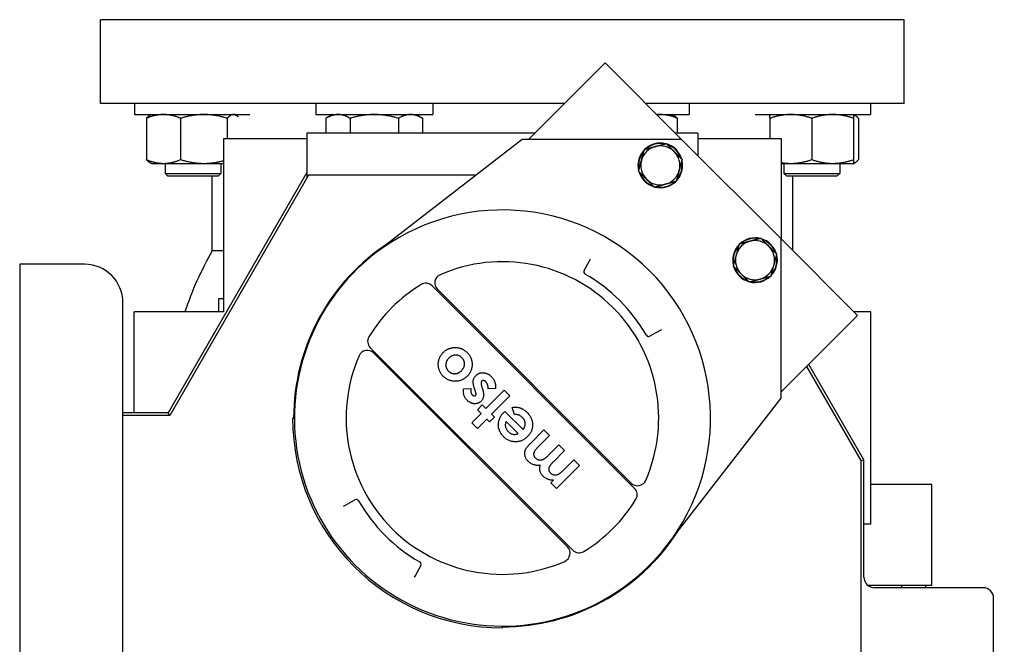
# Model space of a CAD drawing. Header units: inches. Extents: x 24 to 1128, y -69 to 748.
# Tile 297 of 656: x 350 to 361, y 602 to 609. Entities that reach past the tile are written whole.
import ezdxf

# ---------------------------------------------------------------- set-up
doc = ezdxf.new("R2010")
doc.units = ezdxf.units.IN
doc.header["$LTSCALE"] = 32
doc.header["$MEASUREMENT"] = 0
doc.layers.add('Dimension (ANSI)', color=7, linetype='Continuous', lineweight=25)
doc.layers.add('Visible (ANSI)', color=7, linetype='Continuous', lineweight=30)
doc.styles.add('Note Text (ANSI)', font='tahoma.ttf')
doc.dimstyles.new('SB Fraction-16 (ANSI)', dxfattribs={"dimscale": 32, "dimtxt": 0.125, "dimasz": 0.098425, "dimexe": 0.125, "dimexo": 0.0625, "dimgap": 0.031496, "dimtad": 0, "dimtih": 1, "dimtoh": 1, "dimdec": 4, "dimrnd": 1e-08, "dimzin": 0, "dimdsep": 46, "dimlunit": 5, "dimtxsty": 'Note Text (ANSI)', "dimcen": 0.09, "dimdle": 0.393701, "dimclrd": 256, "dimclre": 256, "dimclrt": 256, "dimadec": 0, "dimazin": 3, "dimtfac": 0.96, "dimtofl": 0, "dimtmove": 0, "dimatfit": 3, "dimfxl": 1, "dimfrac": 2, "dimtolj": 1, "dimtzin": 12, "dimlwd": -1, "dimlwe": -1, "dimarcsym": 0})

# ---------------------------------------------------------------- blocks, each defined once
blk = doc.blocks.new('*D18')
at = {"layer": 'Defpoints', "color": 0, "transparency": 16777216}
for p in [(468.781, 692.669), (316.974, 544.669), (468.781, 544.669)]:
    blk.add_point(p, dxfattribs=at)
at = {"layer": 'Dimension (ANSI)', "transparency": 16777216}
for p, q in [((466.781, 692.669), (312.974, 692.669)), ((316.974, 689.519), (316.974, 626.768)), ((316.974, 547.818), (316.974, 620.569)), ((466.781, 544.669), (312.974, 544.669))]:
    blk.add_line(p, q, dxfattribs=at)
for points in [[(316.449, 689.519), (317.499, 689.519), (316.974, 692.669)], [(316.449, 547.818), (317.499, 547.818), (316.974, 544.669)]]:
    blk.add_solid(points, dxfattribs=at)
at = {"layer": 'Dimension (ANSI)', "transparency": 16777216, "insert": (312.872, 625.76), "char_height": 4, "attachment_point": 1, "style": 'Note Text (ANSI)'}
blk.add_mtext('\\A1;148', dxfattribs=at)

msp = doc.modelspace()

# ---------------------------------------------------------------- linework, layer by layer
at = {"layer": 'Visible (ANSI)'}
for p, q in [((359.65563, 608.85853), (350.65563, 608.85853)), ((350.65563, 607.91853), (350.65563, 608.85853)), ((359.65563, 607.91853), (359.65563, 608.85853)), ((355.44731, 607.51864), (356.30468, 608.37601)), ((356.30468, 608.37601), (357.16205, 607.51864)), ((355.84721, 607.91853), (350.65563, 607.91853)), ((351.03527, 607.91853), (351.03527, 607.79653)), ((353.06438, 607.91853), (353.06438, 607.79653)), ((354.37688, 607.91853), (354.37688, 607.79653)), ((359.65563, 607.91853), (356.76216, 607.91853)), ((357.2466, 607.91853), (357.2466, 607.79653)), ((359.27588, 607.91853), (359.27588, 607.79653)), ((351.03527, 607.79653), (352.32666, 607.79653)), ((351.16869, 607.75466), (351.16869, 607.2914)), ((351.22277, 607.79653), (351.20623, 607.78698)), ((351.55143, 607.75466), (351.55143, 607.2914)), ((352.07425, 607.75466), (352.07425, 607.52353)), ((352.16027, 607.79653), (352.1768, 607.78698)), ((353.06438, 607.79653), (354.37688, 607.79653)), ((353.25188, 607.79653), (353.17937, 607.75466)), ((353.17937, 607.75466), (353.17937, 607.58753)), ((353.45, 607.75466), (353.45, 607.58753)), ((353.99127, 607.75466), (353.99127, 607.58753)), ((354.18938, 607.79653), (354.2619, 607.75466)), ((354.2619, 607.75466), (354.2619, 607.58753)), ((356.88416, 607.79653), (357.2466, 607.79653)), ((357.0591, 607.79653), (357.07564, 607.78698)), ((357.11318, 607.75466), (357.11318, 607.58753)), ((357.98448, 607.79653), (359.27588, 607.79653)), ((358.15088, 607.75466), (358.15088, 607.52353)), ((358.61963, 607.75466), (358.61963, 607.2914)), ((359.08838, 607.75466), (359.08838, 607.2914)), ((359.0885, 607.79653), (359.10503, 607.78698)), ((359.14257, 607.75466), (359.14257, 607.2914)), ((352.96663, 607.52353), (352.03063, 607.52353)), ((352.03063, 607.52353), (352.03063, 605.58603)), ((352.96663, 607.58753), (352.96663, 607.08744)), ((355.51621, 607.58753), (352.96663, 607.58753)), ((357.34463, 607.58753), (357.09316, 607.58753)), ((357.34463, 607.58753), (357.34463, 607.33605)), ((358.28063, 607.52353), (357.34463, 607.52353)), ((358.28063, 606.40005), (358.28063, 607.52353)), ((355.3766, 607.51864), (353.72762, 606.23964)), ((357.16205, 607.51864), (355.3766, 607.51864)), ((358.27574, 606.40495), (357.16205, 607.51864)), ((351.22277, 607.24953), (351.20623, 607.25908)), ((351.22277, 607.24953), (351.36006, 607.24953)), ((351.36006, 607.24953), (351.81284, 607.24953)), ((351.37858, 607.24953), (351.37858, 607.13733)), ((351.81284, 607.24953), (352.03063, 607.24953)), ((352.00358, 607.24953), (352.00358, 607.13733)), ((358.28063, 607.24953), (358.38526, 607.24953)), ((358.30768, 607.24953), (358.30768, 607.13733)), ((358.38526, 607.24953), (358.85401, 607.24953)), ((358.85401, 607.24953), (359.08838, 607.24953)), ((358.93268, 607.24953), (358.93268, 607.13733)), ((359.08838, 607.24953), (359.0885, 607.24953)), ((359.0885, 607.24953), (359.10503, 607.25908)), ((351.37858, 607.13733), (352.00358, 607.13733)), ((351.40988, 607.10603), (351.37858, 607.13733)), ((351.97228, 607.10603), (351.40988, 607.10603)), ((352.96663, 607.14853), (351.41241, 604.45653)), ((352.98427, 607.11798), (351.43004, 604.42598)), ((351.90563, 606.26936), (351.90563, 607.10603)), ((351.97228, 607.10603), (352.00358, 607.13733)), ((354.86005, 607.11798), (352.98427, 607.11798)), ((358.30768, 607.13733), (358.93268, 607.13733)), ((358.33898, 607.10603), (358.30768, 607.13733)), ((358.90138, 607.10603), (358.33898, 607.10603)), ((358.40563, 606.27505), (358.40563, 607.10603)), ((358.90138, 607.10603), (358.93268, 607.13733)), ((358.27574, 604.6195), (358.27574, 606.40495)), ((358.27574, 606.40495), (359.13311, 605.54758)), ((352.03063, 606.26936), (351.90563, 606.26936)), ((349.74963, 606.12003), (349.74963, 597.37703)), ((350.47663, 606.12003), (349.74963, 606.12003)), ((356.07122, 606.05029), (356.13062, 606.15745)), ((356.13062, 606.15745), (356.14279, 606.17941)), ((356.63578, 603.61135), (354.36845, 605.87868)), ((356.59819, 603.67015), (354.42726, 605.84109)), ((350.90563, 604.42598), (350.90563, 605.69103)), ((351.97563, 605.73353), (351.97563, 605.58603)), ((352.03063, 605.73353), (351.97563, 605.73353)), ((351.03063, 604.45653), (351.03063, 605.58603)), ((352.03063, 605.58603), (351.03063, 605.58603)), ((359.13311, 605.54758), (358.27574, 604.69021)), ((359.28063, 605.58603), (359.09466, 605.58603)), ((359.28063, 603.21103), (359.28063, 605.58603)), ((356.91456, 605.37352), (356.80739, 605.31412)), ((356.93651, 605.38569), (356.91456, 605.37352)), ((353.67548, 605.18571), (355.94282, 602.91838)), ((355.88401, 602.95597), (353.71308, 605.12691)), ((359.20263, 603.93038), (358.58525, 604.99972)), ((359.17209, 603.92219), (358.56289, 604.97736)), ((354.72025, 604.72642), (354.80078, 604.72933)), ((354.85347, 604.69618), (354.84214, 604.73074)), ((354.9221, 604.75588), (354.93251, 604.72423)), ((354.97047, 604.50524), (355.17445, 604.70921)), ((355.07664, 604.72925), (354.99548, 604.72501)), ((355.17445, 604.70921), (355.23791, 604.64575)), ((355.23791, 604.64575), (355.03393, 604.44178)), ((356.99674, 602.97051), (358.27574, 604.6195)), ((351.41241, 604.45653), (350.90563, 604.45653)), ((351.43004, 604.42598), (351.41241, 604.45653)), ((354.81183, 604.34659), (354.91608, 604.45085)), ((354.87529, 604.49164), (354.92968, 604.54603)), ((354.91608, 604.45085), (354.87529, 604.49164)), ((354.92968, 604.54603), (354.97047, 604.50524)), ((355.03393, 604.44178), (355.06566, 604.41005)), ((355.17154, 604.46154), (355.18373, 604.4733)), ((355.18373, 604.4733), (355.38749, 604.26954)), ((355.29138, 604.43888), (355.26354, 604.51728)), ((350.90563, 604.42598), (350.9044, 604.42598)), ((351.43004, 604.42598), (350.90563, 604.42598)), ((350.90563, 597.80603), (350.90563, 604.3775)), ((352.80563, 604.39853), (352.82563, 604.39853)), ((354.87529, 604.28313), (354.81183, 604.34659)), ((354.97954, 604.38739), (354.87529, 604.28313)), ((355.01127, 604.35566), (354.97954, 604.38739)), ((355.06566, 604.41005), (355.01127, 604.35566)), ((355.33309, 604.22421), (355.19711, 604.36019)), ((355.46837, 604.11471), (355.61866, 604.265)), ((355.61866, 604.265), (355.68211, 604.20155)), ((355.68211, 604.20155), (355.55236, 604.0718)), ((355.67099, 603.98192), (355.78637, 604.09729)), ((355.84983, 604.03383), (355.72595, 603.90996)), ((355.78637, 604.09729), (355.84983, 604.03383)), ((355.84033, 603.81584), (355.95408, 603.92958)), ((355.95408, 603.92958), (356.01754, 603.86612)), ((359.17209, 603.92219), (359.20263, 603.93038)), ((359.17209, 600.50718), (359.17209, 603.92219)), ((359.20263, 602.61853), (359.20263, 603.93038)), ((356.01754, 603.86612), (355.75917, 603.60776)), ((355.69571, 603.67121), (355.72659, 603.70209)), ((355.75917, 603.60776), (355.69571, 603.67121)), ((359.96563, 603.65453), (359.28063, 603.65453)), ((359.96563, 602.52453), (359.96563, 603.65453)), ((353.39671, 603.42354), (353.50387, 603.48294)), ((353.37476, 603.41137), (353.39671, 603.42354)), ((359.28063, 603.21103), (359.20263, 603.21103)), ((354.24005, 602.74677), (354.18065, 602.63961)), ((354.18065, 602.63961), (354.16848, 602.61765)), ((359.96563, 602.52453), (359.24805, 602.52453)), ((360.53563, 602.49853), (359.32265, 602.49853)), ((359.6283, 602.49853), (359.6283, 602.52453)), ((359.89677, 602.49853), (359.89677, 602.52453)), ((360.65563, 601.11853), (360.65563, 602.37853)), ((355.15563, 602.04853), (355.15563, 602.06853))]:
    msp.add_line(p, q, dxfattribs=at)
for centre, radius, start, end in [((356.9234, 607.22696), 0.219, 105, 165), ((356.9234, 607.22696), 0.25, 76.163547, 133.836453), ((356.9234, 607.22696), 0.2445, 78.599196, 131.400804), ((356.9234, 607.22696), 0.219, 45, 105), ((356.9234, 607.22696), 0.25, 16.163547, 73.836453), ((356.9234, 607.22696), 0.2445, 18.599196, 71.400804), ((356.9234, 607.22696), 0.25, 136.163547, 193.836453), ((356.9234, 607.22696), 0.2445, 138.599196, 191.400804), ((356.9234, 607.22696), 0.219, 345, 45), ((356.9234, 607.22696), 0.219, 165, 225), ((356.9234, 607.22696), 0.25, 316.163547, 13.836453), ((356.9234, 607.22696), 0.2445, 318.599196, 11.400804), ((356.9234, 607.22696), 0.25, 196.163547, 253.836453), ((356.9234, 607.22696), 0.2445, 198.599196, 251.400804), ((356.9234, 607.22696), 0.219, 285, 345), ((356.9234, 607.22696), 0.219, 225, 285), ((356.9234, 607.22696), 0.25, 256.163547, 313.836453), ((356.9234, 607.22696), 0.2445, 258.599196, 311.400804), ((355.15563, 604.39853), 2.33, 322.201787, 127.798213), ((355.15563, 604.39853), 2.33837, 122.950185, 180), ((357.98406, 606.1663), 0.25, 136.163547, 193.836453), ((357.98406, 606.1663), 0.2445, 138.599196, 191.400804), ((357.98406, 606.1663), 0.219, 105, 165), ((357.98406, 606.1663), 0.25, 76.163547, 133.836453), ((357.98406, 606.1663), 0.2445, 78.599196, 131.400804), ((357.98406, 606.1663), 0.219, 45, 105), ((357.98406, 606.1663), 0.25, 16.163547, 73.836453), ((357.98406, 606.1663), 0.2445, 18.599196, 71.400804), ((357.98406, 606.1663), 0.219, 345, 45), ((355.15563, 604.39853), 3.75, 150.073565, 161.538542), ((355.15563, 604.39853), 2.33, 127.798213, 322.201787), ((357.98406, 606.1663), 0.219, 165, 225), ((357.98406, 606.1663), 0.25, 316.163547, 13.836453), ((357.98406, 606.1663), 0.2445, 318.599196, 11.400804), ((350.47663, 605.69103), 0.429, 0, 90), ((355.15563, 604.39853), 1.75, 336.510188, 113.489812), ((357.98406, 606.1663), 0.25, 196.163547, 253.836453), ((357.98406, 606.1663), 0.219, 285, 345), ((354.49797, 605.9118), 0.1, 113.489812, 225), ((356.09746, 606.03575), 0.03, 151, 240.08992), ((355.15563, 604.39853), 1.85879, 29.91008, 60.08992), ((357.98406, 606.1663), 0.2445, 198.599196, 251.400804), ((357.98406, 606.1663), 0.219, 225, 285), ((357.98406, 606.1663), 0.25, 256.163547, 313.836453), ((357.98406, 606.1663), 0.2445, 258.599196, 311.400804), ((355.15563, 604.39853), 1.75, 121.327982, 148.672018), ((354.29774, 605.80797), 0.1, 45, 121.327982), ((356.79285, 605.34035), 0.03, 209.91008, 299), ((353.74619, 605.25642), 0.1, 148.672018, 225), ((353.64237, 605.0562), 0.1, 45, 156.510188), ((355.15563, 604.39853), 1.75, 156.510188, 293.489812), ((355.15563, 604.39853), 2.35, 180, 270), ((356.6689, 603.74086), 0.1, 225, 336.510188), ((356.56507, 603.54063), 0.1, 328.672018, 45), ((353.51842, 603.45671), 0.03, 29.91008, 119), ((355.15563, 604.39853), 1.85879, 209.91008, 240.08992), ((355.15563, 604.39853), 1.75, 301.327982, 328.672018), ((355.15563, 604.39853), 2.33837, 270, 327.049815), ((355.8133, 602.88526), 0.1, 293.489812, 45), ((356.01353, 602.98909), 0.1, 225, 301.327982), ((354.21381, 602.76131), 0.03, 331, 60.08992), ((360.53563, 602.37853), 0.12, 0, 90)]:
    msp.add_arc(centre, radius, start, end, dxfattribs=at)
for centre, major_axis, ratio, start_param, end_param in [((350.3965, 604.27328), (0.14651, 0.70121), 0.69536196, 5.00428747, 5.073886), ((359.32266, 602.61853), (0.11882, 0.01699), 0.99981613, 2.99958495, 4.57032784)]:
    msp.add_ellipse(centre, major_axis=major_axis, ratio=ratio, start_param=start_param, end_param=end_param, dxfattribs=at)
for points, weights in [([(351.36006, 607.79653), (351.27125, 607.79653), (351.16869, 607.75466)], [1, 1.0379548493, 1]), ([(351.16869, 607.75466), (351.18849, 607.77674), (351.20623, 607.78698)], [1, 1.01965956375, 1.01895290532]), ([(351.55143, 607.75466), (351.44887, 607.79653), (351.36006, 607.79653)], [1, 1.0379548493, 1]), ([(351.81284, 607.79653), (351.69152, 607.79653), (351.55143, 607.75466)], [1, 1.0379548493, 1]), ([(352.07425, 607.75466), (351.93416, 607.79653), (351.81284, 607.79653)], [1, 1.0379548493, 1]), ([(352.14429, 607.79653), (352.11179, 607.79653), (352.07425, 607.75466)], [1, 1.0379548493, 1]), ([(352.19942, 607.7699), (352.17057, 607.79653), (352.14429, 607.79653)], [1.01204013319, 1.03045139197, 1]), ([(353.31468, 607.79653), (353.25188, 607.79653), (353.17937, 607.75466)], [1, 1.0379548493, 1]), ([(353.45, 607.75466), (353.37748, 607.79653), (353.31468, 607.79653)], [1, 1.0379548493, 1]), ([(353.72063, 607.79653), (353.59503, 607.79653), (353.45, 607.75466)], [1, 1.0379548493, 1]), ([(353.99127, 607.75466), (353.84623, 607.79653), (353.72063, 607.79653)], [1, 1.0379548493, 1]), ([(354.12658, 607.79653), (354.06378, 607.79653), (353.99127, 607.75466)], [1, 1.0379548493, 1]), ([(354.2619, 607.75466), (354.18938, 607.79653), (354.12658, 607.79653)], [1, 1.0379548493, 1]), ([(356.92181, 607.79653), (356.90383, 607.79653), (356.88575, 607.79493)], [1, 1.00745584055, 1.01198243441]), ([(357.11318, 607.75466), (357.01062, 607.79653), (356.92181, 607.79653)], [1, 1.0379548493, 1]), ([(357.07564, 607.78698), (357.09338, 607.77674), (357.11318, 607.75466)], [1.01895290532, 1.01965956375, 1]), ([(358.15088, 607.75466), (358.15088, 607.79653), (358.15088, 607.79653)], [1, 1.0379548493, 1]), ([(358.38526, 607.79653), (358.27648, 607.79653), (358.15088, 607.75466)], [1, 1.0379548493, 1]), ([(358.61963, 607.75466), (358.49403, 607.79653), (358.38526, 607.79653)], [1, 1.0379548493, 1]), ([(358.85401, 607.79653), (358.74523, 607.79653), (358.61963, 607.75466)], [1, 1.0379548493, 1]), ([(359.08838, 607.75466), (358.96278, 607.79653), (358.85401, 607.79653)], [1, 1.0379548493, 1]), ([(359.08838, 607.79653), (359.08838, 607.79653), (359.08838, 607.75466)], [1, 1.0379548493, 1]), ([(359.14257, 607.75466), (359.11365, 607.78693), (359.08838, 607.79423)], [1, 1.02899506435, 1.01368939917]), ([(356.74459, 607.40577), (356.81004, 607.42331), (356.86672, 607.43849)], [2.01649904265, 2.17247578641, 2.17247578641]), ([(356.86672, 607.43849), (356.9234, 607.45368), (356.98885, 607.47122)], [2.17247578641, 2.17247578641, 2.01649904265]), ([(356.98885, 607.47122), (357.03676, 607.42331), (357.07826, 607.38181)], [2.01649904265, 2.17247578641, 2.17247578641]), ([(356.71186, 607.28364), (356.72705, 607.34032), (356.74459, 607.40577)], [2.17247578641, 2.17247578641, 2.01649904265]), ([(357.07826, 607.38181), (357.11975, 607.34032), (357.16766, 607.29241)], [2.17247578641, 2.17247578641, 2.01649904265]), ([(351.16869, 607.2914), (351.27125, 607.24953), (351.36006, 607.24953)], [1, 1.0379548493, 1]), ([(351.20623, 607.25908), (351.18849, 607.26932), (351.16869, 607.2914)], [1.01895290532, 1.01965956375, 1]), ([(351.36006, 607.24953), (351.44887, 607.24953), (351.55143, 607.2914)], [1, 1.0379548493, 1]), ([(351.55143, 607.2914), (351.69152, 607.24953), (351.81284, 607.24953)], [1, 1.0379548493, 1]), ([(351.81284, 607.24953), (351.91607, 607.24953), (352.03063, 607.27921)], [1, 1.03211523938, 1.00988229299]), ([(356.67914, 607.16151), (356.69667, 607.22696), (356.71186, 607.28364)], [2.01649904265, 2.17247578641, 2.17247578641]), ([(357.16766, 607.29241), (357.15013, 607.22696), (357.13494, 607.17028)], [2.01649904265, 2.17247578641, 2.17247578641]), ([(358.28063, 607.25837), (358.33379, 607.24953), (358.38526, 607.24953)], [1.01887861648, 1.01760807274, 1]), ([(358.38526, 607.24953), (358.49403, 607.24953), (358.61963, 607.2914)], [1, 1.0379548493, 1]), ([(358.61963, 607.2914), (358.74523, 607.24953), (358.85401, 607.24953)], [1, 1.0379548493, 1]), ([(358.85401, 607.24953), (358.96278, 607.24953), (359.08838, 607.2914)], [1, 1.0379548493, 1]), ([(359.08838, 607.2914), (359.08838, 607.24953), (359.08838, 607.24953)], [1, 1.0379548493, 1]), ([(359.08838, 607.25183), (359.11365, 607.25913), (359.14257, 607.2914)], [1.01368939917, 1.02899506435, 1]), ([(356.76854, 607.0721), (356.72705, 607.11359), (356.67914, 607.16151)], [2.17247578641, 2.17247578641, 2.01649904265]), ([(357.13494, 607.17028), (357.11975, 607.11359), (357.10221, 607.04814)], [2.17247578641, 2.17247578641, 2.01649904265]), ([(356.85795, 606.98269), (356.81004, 607.03061), (356.76854, 607.0721)], [2.01649904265, 2.17247578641, 2.17247578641]), ([(356.98008, 607.01542), (356.9234, 607.00023), (356.85795, 606.98269)], [2.17247578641, 2.17247578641, 2.01649904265]), ([(357.10221, 607.04814), (357.03676, 607.03061), (356.98008, 607.01542)], [2.01649904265, 2.17247578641, 2.17247578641]), ([(357.80525, 606.34511), (357.78771, 606.27966), (357.77252, 606.22298)], [2.01649904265, 2.17247578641, 2.17247578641]), ([(357.92738, 606.37783), (357.8707, 606.36265), (357.80525, 606.34511)], [2.17247578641, 2.17247578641, 2.01649904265]), ([(358.04951, 606.41056), (357.98406, 606.39302), (357.92738, 606.37783)], [2.01649904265, 2.17247578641, 2.17247578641]), ([(358.13892, 606.32115), (358.09742, 606.36265), (358.04951, 606.41056)], [2.17247578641, 2.17247578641, 2.01649904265]), ([(358.22832, 606.23175), (358.18041, 606.27966), (358.13892, 606.32115)], [2.01649904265, 2.17247578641, 2.17247578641]), ([(357.77252, 606.22298), (357.75733, 606.1663), (357.7398, 606.10085)], [2.17247578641, 2.17247578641, 2.01649904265]), ([(358.1956, 606.10962), (358.21079, 606.1663), (358.22832, 606.23175)], [2.17247578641, 2.17247578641, 2.01649904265]), ([(357.7398, 606.10085), (357.78771, 606.05293), (357.8292, 606.01144)], [2.01649904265, 2.17247578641, 2.17247578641]), ([(358.16287, 605.98748), (358.18041, 606.05293), (358.1956, 606.10962)], [2.01649904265, 2.17247578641, 2.17247578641]), ([(357.8292, 606.01144), (357.8707, 605.96995), (357.91861, 605.92203)], [2.17247578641, 2.17247578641, 2.01649904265]), ([(358.04074, 605.95476), (358.09742, 605.96995), (358.16287, 605.98748)], [2.17247578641, 2.17247578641, 2.01649904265]), ([(357.91861, 605.92203), (357.98406, 605.93957), (358.04074, 605.95476)], [2.01649904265, 2.17247578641, 2.17247578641])]:
    msp.add_rational_spline(points, weights, degree=2, dxfattribs=at)
for points, knots in [([(354.49383, 604.86403), (354.49088, 604.86709), (354.48505, 604.87313), (354.47708, 604.88286), (354.46982, 604.89299), (354.46309, 604.90344), (354.45729, 604.91445), (354.45215, 604.92584), (354.44754, 604.93763), (354.44388, 604.94983), (354.44079, 604.96218), (354.43859, 604.9746), (354.43728, 604.987), (354.43662, 604.99937), (354.43715, 605.01167), (354.43821, 605.02397), (354.44032, 605.03619), (354.44313, 605.04835), (354.44672, 605.06028), (354.45109, 605.07187), (354.45604, 605.08311), (354.46189, 605.09387), (354.46826, 605.10431), (354.47558, 605.1142), (354.48339, 605.12383), (354.48916, 605.1298), (354.49206, 605.13281)], [0, 0, 0, 0, 0.04259851, 0.08436434, 0.12614229, 0.1677058, 0.20906601, 0.25097289, 0.29314846, 0.33604146, 0.37876116, 0.42089273, 0.46262222, 0.50391443, 0.54518759, 0.58613814, 0.62772193, 0.66958453, 0.71143237, 0.75269054, 0.7939705, 0.83459174, 0.87557658, 0.91663951, 0.95807167, 1, 1, 1, 1]), ([(354.49206, 605.13281), (354.49509, 605.13573), (354.50112, 605.14154), (354.51079, 605.14947), (354.52088, 605.15668), (354.53129, 605.16335), (354.54221, 605.16909), (354.55348, 605.17429), (354.56523, 605.1786), (354.57726, 605.18239), (354.58953, 605.18525), (354.60182, 605.18744), (354.61414, 605.18857), (354.62638, 605.18915), (354.63862, 605.18869), (354.65085, 605.18738), (354.66307, 605.18536), (354.67521, 605.18245), (354.6871, 605.17867), (354.69877, 605.17432), (354.71006, 605.16912), (354.72099, 605.16316), (354.73157, 605.15642), (354.74173, 605.14887), (354.75167, 605.14075), (354.75785, 605.13477), (354.76098, 605.13175)], [0, 0, 0, 0, 0.04216776, 0.08383907, 0.12519233, 0.16633537, 0.20760196, 0.24867014, 0.2905824, 0.33292625, 0.37497843, 0.41674092, 0.45785676, 0.49880899, 0.53951596, 0.58042036, 0.62191003, 0.66350205, 0.70539429, 0.74686373, 0.78824539, 0.82973641, 0.87153238, 0.91382467, 0.95649491, 1, 1, 1, 1]), ([(354.70113, 605.07374), (354.69858, 605.07616), (354.69357, 605.08089), (354.68541, 605.087), (354.67699, 605.0922), (354.66819, 605.09644), (354.65904, 605.09962), (354.64954, 605.10181), (354.63972, 605.10313), (354.62963, 605.10327), (354.61951, 605.10261), (354.6095, 605.10091), (354.59978, 605.09812), (354.59032, 605.09434), (354.58113, 605.08957), (354.57225, 605.08374), (354.56348, 605.07708), (354.55811, 605.07187), (354.55537, 605.06921)], [0, 0, 0, 0, 0.064469, 0.12639667, 0.18693923, 0.24609921, 0.30534813, 0.36457166, 0.42492443, 0.48695223, 0.54955046, 0.61114927, 0.67292187, 0.73501028, 0.7980486, 0.86264292, 0.93004128, 1, 1, 1, 1]), ([(354.76098, 605.13175), (354.76534, 605.12712), (354.77393, 605.11801), (354.78518, 605.1032), (354.79464, 605.08761), (354.80241, 605.07131), (354.80849, 605.05428), (354.81269, 605.03653), (354.81526, 605.01808), (354.81608, 604.99919), (354.8152, 604.98024), (354.8125, 604.96176), (354.8081, 604.94396), (354.80198, 604.92684), (354.79407, 604.91044), (354.78448, 604.89471), (354.77306, 604.87972), (354.76435, 604.8705), (354.75991, 604.8658)], [0, 0, 0, 0, 0.06437494, 0.12688399, 0.18820071, 0.24889409, 0.30959879, 0.3711253, 0.43346554, 0.49814313, 0.56259275, 0.62547449, 0.68711445, 0.74812499, 0.80945666, 0.87143112, 0.93461087, 1, 1, 1, 1]), ([(354.55537, 605.06921), (354.55273, 605.06647), (354.54753, 605.06109), (354.54075, 605.05242), (354.53495, 605.04355), (354.53027, 605.03441), (354.52646, 605.02509), (354.52368, 605.01551), (354.52199, 605.00565), (354.52128, 604.99568), (354.52159, 604.98575), (354.52273, 604.97602), (354.52505, 604.9666), (354.52831, 604.95748), (354.5326, 604.9487), (354.5378, 604.94016), (354.54414, 604.93205), (354.54891, 604.92696), (354.55134, 604.92437)], [0, 0, 0, 0, 0.0702434, 0.13784034, 0.20269751, 0.2654055, 0.32693842, 0.38812527, 0.44911658, 0.5111008, 0.5720859, 0.63219734, 0.69133895, 0.75056386, 0.81054584, 0.87133476, 0.93465355, 1, 1, 1, 1]), ([(354.69589, 604.92869), (354.69858, 604.93148), (354.70385, 604.93693), (354.71073, 604.94569), (354.71661, 604.95467), (354.72141, 604.96388), (354.7253, 604.97331), (354.72815, 604.98296), (354.72991, 604.99285), (354.73068, 605.00283), (354.73051, 605.01276), (354.72918, 605.02248), (354.72704, 605.0319), (354.72379, 605.04098), (354.71959, 605.0497), (354.71447, 605.05814), (354.70824, 605.06617), (354.70353, 605.07118), (354.70113, 605.07374)], [0, 0, 0, 0, 0.07135816, 0.13945583, 0.20480903, 0.2685875, 0.33058699, 0.39221348, 0.45360954, 0.51509173, 0.57640155, 0.63603946, 0.69540741, 0.75398059, 0.81328484, 0.87337734, 0.93537378, 1, 1, 1, 1]), ([(354.55134, 604.92437), (354.55388, 604.922), (354.55887, 604.91732), (354.56686, 604.91107), (354.57536, 604.9061), (354.58409, 604.90187), (354.59321, 604.89876), (354.60264, 604.89636), (354.61246, 604.89536), (354.62245, 604.89503), (354.6325, 604.8957), (354.64234, 604.89755), (354.65201, 604.90009), (354.6613, 604.90396), (354.67042, 604.9086), (354.67923, 604.91438), (354.6879, 604.92094), (354.6932, 604.92609), (354.69589, 604.92869)], [0, 0, 0, 0, 0.06441563, 0.12680287, 0.18742271, 0.24651751, 0.3062853, 0.36570306, 0.4264774, 0.48862183, 0.55089546, 0.61267853, 0.67391402, 0.73573425, 0.79873504, 0.86329015, 0.93066518, 1, 1, 1, 1]), ([(354.85992, 604.87515), (354.86277, 604.87783), (354.86837, 604.88306), (354.87746, 604.8899), (354.88706, 604.89545), (354.89702, 604.90009), (354.90751, 604.9034), (354.91838, 604.90557), (354.92967, 604.90676), (354.9413, 604.90661), (354.95309, 604.90551), (354.96476, 604.90284), (354.97629, 604.89922), (354.98755, 604.89414), (354.99871, 604.88798), (355.00967, 604.88049), (355.02052, 604.87183), (355.02733, 604.86527), (355.03082, 604.86191)], [0, 0, 0, 0, 0.06103755, 0.11946668, 0.17709121, 0.2338017, 0.29065799, 0.34816935, 0.40667509, 0.46746308, 0.52930472, 0.59116172, 0.65384261, 0.71750749, 0.78363393, 0.85260547, 0.92440955, 1, 1, 1, 1]), ([(354.61678, 604.81035), (354.61079, 604.81077), (354.59898, 604.81161), (354.58175, 604.81492), (354.56522, 604.81942), (354.54938, 604.82537), (354.53436, 604.83293), (354.52002, 604.84185), (354.50637, 604.85216), (354.49803, 604.86006), (354.49383, 604.86403)], [0, 0, 0, 0, 0.13101444, 0.25846437, 0.38257978, 0.50499061, 0.62722749, 0.74929673, 0.8736904, 1, 1, 1, 1]), ([(354.75991, 604.8658), (354.75491, 604.86107), (354.74507, 604.85176), (354.72893, 604.83985), (354.71212, 604.8298), (354.69447, 604.82186), (354.67609, 604.81587), (354.65698, 604.81189), (354.6371, 604.80994), (354.62363, 604.81021), (354.61678, 604.81035)], [0, 0, 0, 0, 0.13048909, 0.25647369, 0.3792365, 0.50097769, 0.62236653, 0.74485513, 0.87025851, 1, 1, 1, 1]), ([(354.84214, 604.73074), (354.8407, 604.73514), (354.83792, 604.74368), (354.83459, 604.75629), (354.83174, 604.76814), (354.82975, 604.77935), (354.82851, 604.78987), (354.8281, 604.79972), (354.82825, 604.80886), (354.82947, 604.8201), (354.83276, 604.83342), (354.83937, 604.84839), (354.84827, 604.86261), (354.85597, 604.8709), (354.85992, 604.87515)], [0, 0, 0, 0, 0.08972446, 0.1740823, 0.25255349, 0.32597687, 0.39459793, 0.45780299, 0.51684618, 0.57162161, 0.67671862, 0.78102374, 0.88778109, 1, 1, 1, 1]), ([(354.92338, 604.81169), (354.92225, 604.81039), (354.91993, 604.80772), (354.91763, 604.80266), (354.91616, 604.79683), (354.91556, 604.7902), (354.9159, 604.78273), (354.91719, 604.77448), (354.91913, 604.76537), (354.92108, 604.75915), (354.9221, 604.75588)], [0, 0, 0, 0, 0.08808332, 0.18085204, 0.28234471, 0.39567101, 0.52190548, 0.66530448, 0.82422628, 1, 1, 1, 1]), ([(354.97076, 604.80412), (354.96874, 604.80602), (354.96485, 604.80969), (354.95834, 604.81392), (354.95167, 604.81677), (354.94498, 604.81815), (354.93858, 604.81846), (354.93275, 604.81737), (354.92752, 604.81526), (354.92476, 604.81289), (354.92338, 604.81169)], [0, 0, 0, 0, 0.15687648, 0.3015599, 0.43609594, 0.56430541, 0.68577161, 0.79566842, 0.89726806, 1, 1, 1, 1]), ([(354.99548, 604.72501), (354.99558, 604.72886), (354.99578, 604.7365), (354.99468, 604.74794), (354.99277, 604.75929), (354.98965, 604.77033), (354.98578, 604.7806), (354.98139, 604.78978), (354.97652, 604.79766), (354.97261, 604.80204), (354.97076, 604.80412)], [0, 0, 0, 0, 0.13598274, 0.26997021, 0.40547615, 0.54230074, 0.67431023, 0.79295934, 0.90173018, 1, 1, 1, 1]), ([(355.03082, 604.86191), (355.03521, 604.85722), (355.04384, 604.84803), (355.05487, 604.83304), (355.06374, 604.81733), (355.07052, 604.80097), (355.07534, 604.78393), (355.07789, 604.76622), (355.07854, 604.74787), (355.07728, 604.73555), (355.07664, 604.72925)], [0, 0, 0, 0, 0.13211266, 0.25932551, 0.3820323, 0.50249634, 0.62310141, 0.74541699, 0.86986612, 1, 1, 1, 1]), ([(354.7602, 604.59766), (354.75622, 604.60192), (354.74832, 604.61036), (354.73844, 604.62458), (354.73046, 604.63988), (354.72431, 604.65612), (354.72003, 604.67306), (354.71794, 604.69054), (354.71777, 604.70843), (354.71942, 604.72037), (354.72025, 604.72642)], [0, 0, 0, 0, 0.12457375, 0.24725693, 0.3693327, 0.49314337, 0.6181756, 0.74242494, 0.86928457, 1, 1, 1, 1]), ([(354.80078, 604.72933), (354.80057, 604.72524), (354.80018, 604.71743), (354.80026, 604.70617), (354.8012, 604.69592), (354.80269, 604.68661), (354.80501, 604.67829), (354.80805, 604.67093), (354.81176, 604.66448), (354.81495, 604.66093), (354.8165, 604.65921)], [0, 0, 0, 0, 0.16595582, 0.31741062, 0.45695028, 0.58332669, 0.69984629, 0.80682943, 0.90611612, 1, 1, 1, 1]), ([(354.8165, 604.65921), (354.81821, 604.6576), (354.82148, 604.65453), (354.82678, 604.65088), (354.83215, 604.64839), (354.83743, 604.64702), (354.84251, 604.64675), (354.84714, 604.64764), (354.85142, 604.6494), (354.85367, 604.65144), (354.85482, 604.65248)], [0, 0, 0, 0, 0.16188353, 0.3099566, 0.44291139, 0.56922499, 0.68524353, 0.79155122, 0.89316709, 1, 1, 1, 1]), ([(354.85482, 604.65248), (354.8563, 604.65433), (354.85937, 604.65817), (354.86075, 604.66481), (354.86022, 604.67124), (354.85896, 604.67801), (354.8566, 604.68651), (354.85459, 604.69274), (354.85347, 604.69618)], [0, 0, 0, 0, 0.15278362, 0.31700826, 0.42488908, 0.57338224, 0.76447175, 1, 1, 1, 1]), ([(354.93251, 604.72423), (354.93473, 604.7169), (354.93897, 604.70282), (354.94293, 604.68202), (354.94444, 604.66258), (354.94357, 604.64453), (354.94048, 604.62776), (354.93472, 604.61247), (354.9267, 604.59844), (354.9195, 604.59058), (354.91587, 604.58662)], [0, 0, 0, 0, 0.15699997, 0.30138107, 0.43346889, 0.55616084, 0.67109025, 0.78173775, 0.89005214, 1, 1, 1, 1]), ([(354.91587, 604.58662), (354.91335, 604.58421), (354.90841, 604.5795), (354.90011, 604.57361), (354.89147, 604.56861), (354.88234, 604.56463), (354.87276, 604.56162), (354.86271, 604.55965), (354.85217, 604.55876), (354.84131, 604.55882), (354.83033, 604.55996), (354.81949, 604.56208), (354.80889, 604.56526), (354.79858, 604.56965), (354.7885, 604.57502), (354.77876, 604.58155), (354.76921, 604.58906), (354.76325, 604.59476), (354.7602, 604.59766)], [0, 0, 0, 0, 0.05993973, 0.11767143, 0.17492758, 0.23180043, 0.2889639, 0.34788032, 0.4079526, 0.47104918, 0.53488465, 0.59795234, 0.66131099, 0.72534602, 0.79090771, 0.85785742, 0.92740741, 1, 1, 1, 1]), ([(355.16949, 604.18837), (355.1647, 604.19336), (355.15529, 604.20317), (355.14304, 604.219), (355.13271, 604.23534), (355.12407, 604.25206), (355.11771, 604.26942), (355.1128, 604.28714), (355.11012, 604.30543), (355.10918, 604.32402), (355.11016, 604.34264), (355.11309, 604.36098), (355.11791, 604.37892), (355.12476, 604.39641), (355.13357, 604.41344), (355.14425, 604.43006), (355.15689, 604.4463), (355.16658, 604.45638), (355.17154, 604.46154)], [0, 0, 0, 0, 0.06750008, 0.13252945, 0.19498026, 0.2559819, 0.31576785, 0.37517969, 0.43507211, 0.49574302, 0.55665582, 0.6166191, 0.67675831, 0.73760135, 0.79953316, 0.86357458, 0.93022066, 1, 1, 1, 1]), ([(355.26354, 604.51728), (355.26753, 604.51792), (355.27542, 604.51918), (355.28727, 604.52022), (355.29893, 604.52058), (355.31036, 604.52024), (355.32155, 604.51916), (355.33254, 604.51743), (355.3433, 604.51482), (355.35391, 604.51168), (355.36431, 604.50766), (355.37455, 604.50287), (355.38482, 604.49753), (355.39487, 604.49123), (355.40485, 604.48423), (355.41472, 604.47647), (355.42452, 604.46797), (355.43081, 604.46183), (355.43402, 604.45871)], [0, 0, 0, 0, 0.06425968, 0.12732819, 0.18942003, 0.25000801, 0.30933115, 0.36838656, 0.42714174, 0.48568706, 0.54450481, 0.60458628, 0.66583155, 0.72866857, 0.79347198, 0.85991395, 0.92870158, 1, 1, 1, 1]), ([(355.37892, 604.40502), (355.37593, 604.40785), (355.37005, 604.41343), (355.36032, 604.42048), (355.35017, 604.42657), (355.3394, 604.43133), (355.32814, 604.43508), (355.31635, 604.43752), (355.30404, 604.43892), (355.29565, 604.43889), (355.29138, 604.43888)], [0, 0, 0, 0, 0.12762934, 0.25133975, 0.37224868, 0.49428064, 0.6161805, 0.73979102, 0.86733617, 1, 1, 1, 1]), ([(355.43402, 604.45871), (355.43879, 604.45374), (355.44813, 604.44401), (355.46027, 604.42826), (355.47052, 604.41202), (355.47904, 604.39537), (355.48553, 604.37814), (355.49012, 604.36042), (355.49303, 604.34223), (355.49378, 604.32374), (355.4929, 604.30531), (355.49023, 604.28724), (355.48567, 604.26978), (355.47938, 604.25291), (355.47132, 604.23662), (355.46151, 604.22087), (355.44995, 604.20567), (355.44103, 604.19636), (355.4365, 604.19163)], [0, 0, 0, 0, 0.06897284, 0.13507933, 0.19887565, 0.26119237, 0.32213601, 0.38301716, 0.44431518, 0.50636278, 0.56818537, 0.62894414, 0.68907885, 0.74866567, 0.80907803, 0.87091782, 0.93437018, 1, 1, 1, 1]), ([(355.19711, 604.36019), (355.19508, 604.35576), (355.19103, 604.34696), (355.18755, 604.33271), (355.18701, 604.3179), (355.18851, 604.3028), (355.19248, 604.2878), (355.19885, 604.27344), (355.20758, 604.25992), (355.21495, 604.25199), (355.21871, 604.24793)], [0, 0, 0, 0, 0.11927975, 0.23715922, 0.35648948, 0.48096069, 0.60782939, 0.73501697, 0.86468867, 1, 1, 1, 1]), ([(355.38749, 604.26954), (355.38944, 604.27232), (355.39327, 604.27779), (355.39826, 604.28632), (355.40237, 604.29495), (355.40564, 604.30365), (355.40817, 604.3124), (355.4098, 604.3213), (355.41057, 604.33029), (355.4105, 604.33932), (355.40959, 604.34826), (355.40783, 604.35706), (355.40509, 604.36557), (355.4016, 604.37392), (355.39727, 604.3821), (355.39201, 604.39002), (355.38587, 604.39773), (355.38127, 604.40255), (355.37892, 604.40502)], [0, 0, 0, 0, 0.06820603, 0.13403023, 0.19803533, 0.25981298, 0.32040548, 0.38062635, 0.44102588, 0.50120199, 0.56169067, 0.62116128, 0.68080151, 0.74090296, 0.80258242, 0.8661864, 0.93160005, 1, 1, 1, 1]), ([(355.21871, 604.24793), (355.22312, 604.24381), (355.23173, 604.23573), (355.24663, 604.22657), (355.26225, 604.21949), (355.27335, 604.21721), (355.27891, 604.21606)], [0, 0, 0, 0, 0.26104891, 0.51029627, 0.75455804, 1, 1, 1, 1]), ([(355.27891, 604.21606), (355.28269, 604.21565), (355.29074, 604.21478), (355.30369, 604.21614), (355.31806, 604.2191), (355.32788, 604.22244), (355.33309, 604.22421)], [0, 0, 0, 0, 0.20539765, 0.4378973, 0.70201596, 1, 1, 1, 1]), ([(355.4365, 604.19163), (355.43164, 604.18698), (355.4221, 604.17783), (355.40661, 604.16594), (355.39056, 604.15587), (355.37399, 604.14755), (355.35689, 604.14089), (355.33916, 604.13621), (355.32092, 604.13332), (355.30229, 604.13217), (355.28371, 604.13292), (355.26548, 604.13524), (355.24786, 604.13961), (355.23092, 604.14585), (355.21446, 604.15361), (355.19879, 604.16349), (355.18351, 604.17489), (355.17422, 604.18383), (355.16949, 604.18837)], [0, 0, 0, 0, 0.06745053, 0.13270589, 0.19566283, 0.25748081, 0.31872871, 0.37957603, 0.44128114, 0.50399026, 0.56662941, 0.62785986, 0.68818293, 0.74848735, 0.80893609, 0.87058652, 0.93422466, 1, 1, 1, 1]), ([(355.44464, 603.91322), (355.44023, 603.9179), (355.43163, 603.92701), (355.42133, 603.94236), (355.41321, 603.95827), (355.40795, 603.97488), (355.40478, 603.99148), (355.40429, 604.00785), (355.40618, 604.02372), (355.40992, 604.03657), (355.41431, 604.04685), (355.41892, 604.055), (355.42438, 604.06379), (355.43115, 604.07295), (355.43876, 604.0828), (355.44767, 604.093), (355.45757, 604.10378), (355.46468, 604.11098), (355.46837, 604.11471)], [0, 0, 0, 0, 0.08262449, 0.16090351, 0.23698587, 0.31172938, 0.38430657, 0.45390817, 0.52154612, 0.58923181, 0.62529271, 0.66512813, 0.7096318, 0.75836798, 0.81160414, 0.86976328, 0.9325424, 1, 1, 1, 1]), ([(355.55236, 604.0718), (355.54895, 604.06827), (355.54239, 604.06151), (355.53326, 604.05152), (355.52556, 604.04189), (355.51887, 604.03294), (355.51355, 604.02438), (355.50945, 604.01633), (355.50652, 604.00883), (355.50492, 604.0017), (355.50435, 603.99494), (355.50464, 603.98835), (355.50571, 603.98191), (355.50752, 603.97552), (355.51053, 603.96942), (355.51417, 603.96335), (355.51853, 603.95733), (355.52207, 603.95369), (355.52389, 603.95182)], [0, 0, 0, 0, 0.1043212, 0.20023512, 0.28728664, 0.36626042, 0.43768272, 0.50117983, 0.55802122, 0.60841215, 0.65574306, 0.70194367, 0.74821506, 0.79425193, 0.84250453, 0.89223679, 0.9446165, 1, 1, 1, 1]), ([(355.57878, 603.87115), (355.57249, 603.87021), (355.56015, 603.86836), (355.54158, 603.8684), (355.52351, 603.87045), (355.50597, 603.87493), (355.48912, 603.88142), (355.47316, 603.89001), (355.45811, 603.9005), (355.44917, 603.90895), (355.44464, 603.91322)], [0, 0, 0, 0, 0.13014875, 0.25544547, 0.37917652, 0.50190482, 0.62534424, 0.74827832, 0.87256421, 1, 1, 1, 1]), ([(355.52389, 603.95182), (355.52683, 603.94908), (355.53261, 603.94369), (355.54258, 603.9374), (355.55324, 603.93277), (355.56448, 603.92973), (355.57608, 603.92837), (355.58782, 603.92877), (355.59956, 603.93115), (355.60935, 603.93446), (355.61729, 603.93836), (355.62379, 603.942), (355.63064, 603.94663), (355.63786, 603.9521), (355.64567, 603.95824), (355.6537, 603.96545), (355.66236, 603.97327), (355.66805, 603.97897), (355.67099, 603.98192)], [0, 0, 0, 0, 0.07061959, 0.13857689, 0.20607346, 0.27446319, 0.34260037, 0.41074008, 0.48011838, 0.55260048, 0.59178435, 0.63566304, 0.68356879, 0.73696463, 0.79487093, 0.85842086, 0.92659851, 1, 1, 1, 1]), ([(355.72595, 603.90996), (355.7232, 603.90719), (355.71789, 603.90187), (355.71053, 603.89389), (355.70385, 603.8864), (355.6979, 603.87931), (355.69262, 603.87271), (355.68824, 603.86642), (355.68449, 603.86067), (355.68081, 603.85356), (355.67724, 603.84516), (355.67451, 603.8352), (355.67356, 603.82553), (355.67425, 603.8162), (355.67662, 603.80724), (355.68034, 603.79863), (355.68581, 603.79051), (355.69029, 603.78563), (355.6926, 603.78312)], [0, 0, 0, 0, 0.07853046, 0.15106716, 0.21830546, 0.28028667, 0.33706355, 0.38815235, 0.43423433, 0.47499412, 0.54903064, 0.6172962, 0.68166264, 0.743542, 0.80431957, 0.86701258, 0.93137903, 1, 1, 1, 1]), ([(355.60881, 603.74905), (355.60494, 603.75318), (355.59731, 603.7613), (355.58809, 603.77505), (355.58089, 603.78962), (355.57598, 603.80503), (355.57295, 603.82102), (355.57257, 603.8375), (355.57427, 603.85439), (355.57725, 603.86547), (355.57878, 603.87115)], [0, 0, 0, 0, 0.12799572, 0.25195544, 0.37341367, 0.49480129, 0.61706865, 0.7406196, 0.8669612, 1, 1, 1, 1]), ([(355.6926, 603.78312), (355.69542, 603.78048), (355.701, 603.77527), (355.71083, 603.76937), (355.72131, 603.7648), (355.73254, 603.76201), (355.74416, 603.76087), (355.75601, 603.7615), (355.76791, 603.76409), (355.7779, 603.76756), (355.78596, 603.77164), (355.79263, 603.77538), (355.79957, 603.78017), (355.80692, 603.78573), (355.8148, 603.79195), (355.8229, 603.79922), (355.83163, 603.80711), (355.83736, 603.81286), (355.84033, 603.81584)], [0, 0, 0, 0, 0.06743327, 0.13355216, 0.19970468, 0.26712019, 0.33527774, 0.40362831, 0.47420545, 0.54799425, 0.58813564, 0.63241155, 0.68185733, 0.73562936, 0.79389704, 0.8577893, 0.92629239, 1, 1, 1, 1]), ([(355.72659, 603.70209), (355.72092, 603.70207), (355.70975, 603.70202), (355.69333, 603.70402), (355.67756, 603.70746), (355.66245, 603.71258), (355.64803, 603.71938), (355.63419, 603.72763), (355.621, 603.73753), (355.61292, 603.74517), (355.60881, 603.74905)], [0, 0, 0, 0, 0.13019108, 0.25633553, 0.37911414, 0.50055081, 0.62211581, 0.74471458, 0.87022309, 1, 1, 1, 1])]:
    msp.add_open_spline(points, degree=3, knots=knots, dxfattribs=at)

# ---------------------------------------------------------------- dimensions: what is measured, and where the dimension line sits
at = {"layer": 'Dimension (ANSI)'}
dim = msp.add_linear_dim(base=(316.97435, 544.66853), p1=(468.78063, 692.66853), p2=(468.78063, 544.66853), angle=90, dimstyle='SB Fraction-16 (ANSI)', override={"dimgap": 0.031496, "dimdec": 4, "dimtol": 0, "dimlim": 0, "dimtp": 0, "dimtm": 0, "dimtdec": 2, "dimatfit": 1}, dxfattribs=at)
dim.commit()
dim.dimension.update_dxf_attribs({"geometry": '*D18', "text_midpoint": (316.97435, 623.66853), "dimtype": 160})

doc.saveas('drawing.dxf')
